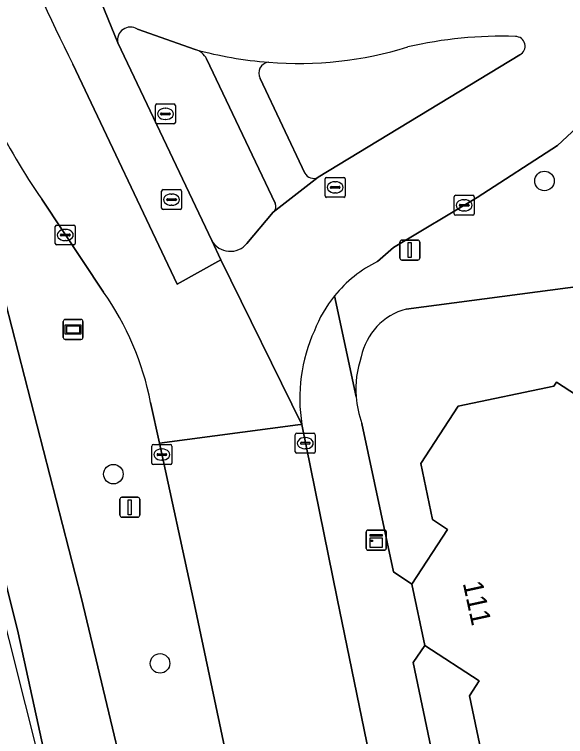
# Model space of a CAD drawing. Extents: x 163008 to 163854, y 382777 to 383982.
# Drawn here: x 163099.42 to 163127.03, y 383743.09 to 383779.26 of the extents above; entities that cross this region are included whole.
import ezdxf

# ---------------------------------------------------------------- set-up
doc = ezdxf.new("R2010")
doc.units = 0
for name, color, linetype in [('IMGEO_Berm_groen', 7, 'Continuous'), ('IMGEO_Boom', 7, 'Continuous'), ('IMGEO_Erf', 7, 'Continuous'), ('IMGEO_Kast', 7, 'Continuous'), ('IMGEO_Kolk', 7, 'Continuous'), ('IMGEO_Lichtmast', 7, 'Continuous'), ('IMGEO_Pand', 7, 'Continuous'), ('IMGEO_Pand_nummerreeks', 7, 'Continuous'), ('IMGEO_Rijbaan_lokaal_gesloten', 7, 'Continuous'), ('IMGEO_Rijbaan_lokaal_open', 7, 'Continuous'), ('IMGEO_Rijbaan_regionaal_gesloten', 7, 'Continuous'), ('IMGEO_Rioolput', 7, 'Continuous'), ('IMGEO_Verkeerseiland_gesloten', 7, 'Continuous'), ('IMGEO_Vlaggenmast', 7, 'Continuous'), ('IMGEO_Voetpad_open', 7, 'Continuous'), ('IMGEO_Wegwijzer', 7, 'Continuous')]:
    doc.layers.add(name, color=color, linetype=linetype)

msp = doc.modelspace()

# ---------------------------------------------------------------- linework, layer by layer
at = {"layer": 'IMGEO_Berm_groen'}
for points in [[(163098.359, 383774.107), (163096.65, 383773.589), (163098.97, 383764.833), (163102.774, 383750), (163106.226, 383735.552), (163107.239, 383731.196), (163113.88, 383701.029), (163117.203, 383685.871), (163120.407, 383670.897), (163120.81, 383669.01)], [(163103.876, 383765.356), (163100.783, 383770.001)], [(163108.367, 383750), (163106.678, 383757.79), (163106.236, 383759.828)], [(163122.288, 383683.477), (163121.802, 383685.8), (163119.492, 383697.375), (163118.685, 383701.193), (163117.706, 383705.821), (163108.367, 383750)]]:
    msp.add_lwpolyline(points, dxfattribs=at)
for centre, radius, start, end in [((163129.703, 383789.843), 35.072, 206.658, 214.4534), ((163092.346, 383757.166), 14.142, 10.8493, 35.3877)]:
    msp.add_arc(centre, radius, start, end, dxfattribs=at)
at = {"layer": 'IMGEO_Boom'}
for centre in [(163125.969, 383770.922), (163104.375, 383756.237), (163106.712, 383746.759)]:
    msp.add_circle(centre, 0.489, dxfattribs=at)
at = {"layer": 'IMGEO_Erf'}
for points in [[(163224.77, 383782.549), (163205.449, 383778.073), (163175.747, 383772.352), (163142.448, 383767.592), (163119.034, 383764.505)], [(163116.818, 383758.777), (163118.409, 383751.342), (163119.319, 383750.724), (163121.115, 383753.472), (163120.364, 383753.962), (163119.774, 383756.771), (163121.646, 383759.637), (163126.436, 383760.643), (163126.57, 383760.848), (163127.57, 383760.195)], [(163122.792, 383742.351), (163122.206, 383745.141), (163122.69, 383745.882), (163119.974, 383747.655), (163119.386, 383746.806), (163121.322, 383737.562)]]:
    msp.add_lwpolyline(points, dxfattribs=at)
for centre, radius, start, end in [((163119.859, 383761.485), 3.13, 105.2775, 168.5244), ((163121.542, 383760.477), 5.023, 161.054, 184.1446), ((163121.517, 383760.481), 4.998, 184.2134, 199.9351)]:
    msp.add_arc(centre, radius, start, end, dxfattribs=at)
at = {"layer": 'IMGEO_Kast'}
for p, q in [((163117.042, 383752.506), (163117.042, 383753.347)), ((163117.042, 383753.347), (163117.042, 383752.506)), ((163117.117, 383753.431), (163117.958, 383753.431)), ((163117.958, 383753.431), (163117.117, 383753.431)), ((163118.042, 383753.356), (163118.042, 383752.515)), ((163118.042, 383752.515), (163118.042, 383753.356)), ((163117.967, 383752.431), (163117.126, 383752.431)), ((163117.126, 383752.431), (163117.967, 383752.431))]:
    msp.add_line(p, q, dxfattribs=at)
for points in [[(163117.237, 383753.221), (163117.837, 383753.221), (163117.837, 383753.136), (163117.237, 383753.136), (163117.237, 383753.221)], [(163117.237, 383753.046), (163117.837, 383753.046), (163117.837, 383752.557), (163117.237, 383752.557), (163117.237, 383753.046)]]:
    msp.add_lwpolyline(points, dxfattribs=at)
msp.add_circle((163117.321, 383752.895), 0.0377, dxfattribs=at)
for centre, start, end in [((163117.12, 383753.353), 92.4484, 184.2845), ((163117.12, 383753.353), 92.4484, 184.2845), ((163117.964, 383753.353), 2.4484, 94.2845), ((163117.964, 383753.353), 2.4484, 94.2845), ((163117.12, 383752.509), 182.4484, 274.2845), ((163117.12, 383752.509), 182.4484, 274.2845), ((163117.964, 383752.509), 272.4484, 4.2845), ((163117.964, 383752.509), 272.4484, 4.2845)]:
    msp.add_arc(centre, 0.0779, start, end, dxfattribs=at)
at = {"layer": 'IMGEO_Kolk'}
for p, q in [((163121.447, 383769.275), (163121.447, 383770.127)), ((163121.522, 383770.201), (163122.374, 383770.201)), ((163121.935, 383769.981), (163121.96, 383769.981)), ((163122.448, 383770.127), (163122.448, 383769.275)), ((163121.706, 383769.695), (163121.706, 383769.707)), ((163122.144, 383769.658), (163121.746, 383769.658)), ((163121.749, 383769.744), (163122.147, 383769.744)), ((163122.19, 383769.707), (163122.19, 383769.695)), ((163121.958, 383769.421), (163121.933, 383769.421)), ((163122.374, 383769.201), (163121.522, 383769.201)), ((163101.463, 383767.787), (163101.463, 383768.639)), ((163101.538, 383768.713), (163102.39, 383768.713)), ((163102.464, 383768.639), (163102.464, 383767.787)), ((163101.722, 383768.207), (163101.722, 383768.219)), ((163101.765, 383768.256), (163102.163, 383768.256)), ((163101.951, 383768.493), (163101.976, 383768.493)), ((163102.206, 383768.219), (163102.206, 383768.207)), ((163102.16, 383768.17), (163101.762, 383768.17)), ((163101.974, 383767.933), (163101.949, 383767.933)), ((163102.39, 383767.713), (163101.538, 383767.713)), ((163113.487, 383757.361), (163113.487, 383758.213)), ((163113.562, 383758.287), (163114.414, 383758.287)), ((163113.975, 383758.067), (163114, 383758.067)), ((163114.488, 383758.213), (163114.488, 383757.361)), ((163106.375, 383757.718), (163107.227, 383757.718)), ((163113.746, 383757.781), (163113.746, 383757.793)), ((163114.184, 383757.744), (163113.786, 383757.744)), ((163113.789, 383757.83), (163114.187, 383757.83)), ((163114.23, 383757.793), (163114.23, 383757.781)), ((163106.3, 383756.792), (163106.3, 383757.644)), ((163106.788, 383757.498), (163106.813, 383757.498)), ((163107.301, 383757.644), (163107.301, 383756.792)), ((163113.998, 383757.507), (163113.973, 383757.507)), ((163106.559, 383757.212), (163106.559, 383757.224)), ((163106.997, 383757.175), (163106.599, 383757.175)), ((163106.602, 383757.261), (163107, 383757.261)), ((163107.043, 383757.224), (163107.043, 383757.212)), ((163114.414, 383757.287), (163113.562, 383757.287)), ((163107.227, 383756.718), (163106.375, 383756.718)), ((163106.811, 383756.938), (163106.786, 383756.938))]:
    msp.add_line(p, q, dxfattribs=at)
for points in [[(163121.447, 383769.275), (163121.447, 383770.127)], [(163121.522, 383770.201), (163122.374, 383770.201)], [(163122.448, 383770.127), (163122.448, 383769.275)], [(163122.374, 383769.201), (163121.522, 383769.201)], [(163101.463, 383767.787), (163101.463, 383768.639)], [(163101.538, 383768.713), (163102.39, 383768.713)], [(163102.464, 383768.639), (163102.464, 383767.787)], [(163102.39, 383767.713), (163101.538, 383767.713)], [(163113.487, 383757.361), (163113.487, 383758.213)], [(163113.562, 383758.287), (163114.414, 383758.287)], [(163114.488, 383758.213), (163114.488, 383757.361)], [(163106.375, 383757.718), (163107.227, 383757.718)], [(163106.3, 383756.792), (163106.3, 383757.644)], [(163107.301, 383757.644), (163107.301, 383756.792)], [(163114.414, 383757.287), (163113.562, 383757.287)], [(163107.227, 383756.718), (163106.375, 383756.718)]]:
    msp.add_lwpolyline(points, dxfattribs=at)
for centre, radius, start, end in [((163121.524, 383770.125), 0.0765, 91.552, 178.448), ((163121.524, 383770.125), 0.0765, 91.552, 178.448), ((163122.372, 383770.125), 0.0765, 1.552, 88.448), ((163122.372, 383770.125), 0.0765, 1.552, 88.448), ((163121.746, 383769.704), 0.0403, 85.8775, 175.7526), ((163121.743, 383769.694), 0.0366, 178.938, 274.7102), ((163122.147, 383769.701), 0.043, 264.8664, 352.4533), ((163122.151, 383769.706), 0.0386, 1.7309, 96.639), ((163121.524, 383769.277), 0.0765, 181.552, 268.448), ((163121.524, 383769.277), 0.0765, 181.552, 268.448), ((163122.372, 383769.277), 0.0765, 271.552, 358.448), ((163122.372, 383769.277), 0.0765, 271.552, 358.448), ((163101.54, 383768.637), 0.0765, 91.552, 178.448), ((163101.54, 383768.637), 0.0765, 91.552, 178.448), ((163102.388, 383768.637), 0.0765, 1.552, 88.448), ((163102.388, 383768.637), 0.0765, 1.552, 88.448), ((163101.762, 383768.216), 0.0403, 85.8775, 175.7526), ((163101.759, 383768.206), 0.0366, 178.938, 274.7102), ((163102.163, 383768.213), 0.043, 264.8664, 352.4533), ((163102.167, 383768.218), 0.0386, 1.7309, 96.639), ((163101.54, 383767.789), 0.0765, 181.552, 268.448), ((163101.54, 383767.789), 0.0765, 181.552, 268.448), ((163102.388, 383767.789), 0.0765, 271.552, 358.448), ((163102.388, 383767.789), 0.0765, 271.552, 358.448), ((163113.564, 383758.211), 0.0765, 91.552, 178.448), ((163113.564, 383758.211), 0.0765, 91.552, 178.448), ((163114.412, 383758.211), 0.0765, 1.552, 88.448), ((163114.412, 383758.211), 0.0765, 1.552, 88.448), ((163106.377, 383757.642), 0.0765, 91.552, 178.448), ((163106.377, 383757.642), 0.0765, 91.552, 178.448), ((163107.225, 383757.642), 0.0765, 1.552, 88.448), ((163107.225, 383757.642), 0.0765, 1.552, 88.448), ((163113.786, 383757.79), 0.0403, 85.8775, 175.7526), ((163113.783, 383757.78), 0.0366, 178.938, 274.7102), ((163114.187, 383757.787), 0.043, 264.8664, 352.4533), ((163114.191, 383757.792), 0.0386, 1.7309, 96.639), ((163113.564, 383757.363), 0.0765, 181.552, 268.448), ((163113.564, 383757.363), 0.0765, 181.552, 268.448), ((163114.412, 383757.363), 0.0765, 271.552, 358.448), ((163114.412, 383757.363), 0.0765, 271.552, 358.448), ((163106.599, 383757.221), 0.0403, 85.8775, 175.7526), ((163106.596, 383757.211), 0.0366, 178.938, 274.7102), ((163107, 383757.218), 0.043, 264.8664, 352.4533), ((163107.004, 383757.223), 0.0386, 1.7309, 96.639), ((163106.377, 383756.794), 0.0765, 181.552, 268.448), ((163106.377, 383756.794), 0.0765, 181.552, 268.448), ((163107.225, 383756.794), 0.0765, 271.552, 358.448), ((163107.225, 383756.794), 0.0765, 271.552, 358.448)]:
    msp.add_arc(centre, radius, start, end, dxfattribs=at)
for centre, major_axis, ratio, start_param, end_param in [((163121.934, 383769.701), (-0.387, 0.002), 0.722429, 4.712389, 7.853982), ((163121.959, 383769.701), (-0.39, 0.002), 0.717154, 1.570796, 4.712389), ((163101.95, 383768.213), (-0.387, 0.002), 0.722429, 4.712389, 7.853982), ((163101.975, 383768.213), (-0.39, 0.002), 0.717154, 1.570796, 4.712389), ((163113.974, 383757.787), (-0.387, 0.002), 0.722429, 4.712389, 7.853982), ((163113.999, 383757.787), (-0.39, 0.002), 0.717154, 1.570796, 4.712389), ((163106.787, 383757.218), (-0.387, 0.002), 0.722429, 4.712389, 7.853982), ((163106.812, 383757.218), (-0.39, 0.002), 0.717154, 1.570796, 4.712389)]:
    msp.add_ellipse(centre, major_axis=major_axis, ratio=ratio, start_param=start_param, end_param=end_param, dxfattribs=at)
at = {"layer": 'IMGEO_Lichtmast'}
for p, q in [((163118.728, 383767.058), (163118.728, 383767.858)), ((163118.728, 383767.858), (163118.728, 383767.058)), ((163118.828, 383767.958), (163119.618, 383767.958)), ((163119.618, 383767.958), (163118.828, 383767.958)), ((163119.718, 383767.858), (163119.718, 383767.058)), ((163119.718, 383767.058), (163119.718, 383767.858)), ((163119.618, 383766.958), (163118.828, 383766.958)), ((163118.828, 383766.958), (163119.618, 383766.958))]:
    msp.add_line(p, q, dxfattribs=at)
msp.add_lwpolyline([(163119.148, 383767.833), (163119.298, 383767.833), (163119.298, 383767.083), (163119.148, 383767.083), (163119.148, 383767.833)], dxfattribs=at)
for centre, start, end in [((163118.828, 383767.858), 90, 180), ((163118.828, 383767.858), 90, 180), ((163119.618, 383767.858), 0, 90), ((163119.618, 383767.858), 360, 90), ((163118.828, 383767.058), 180, 270), ((163118.828, 383767.058), 180, 270), ((163119.618, 383767.058), 270, 0), ((163119.618, 383767.058), 270, 0)]:
    msp.add_arc(centre, 0.1, start, end, dxfattribs=at)
at = {"layer": 'IMGEO_Pand'}
msp.add_lwpolyline([(163127.57, 383760.195), (163126.57, 383760.848), (163126.436, 383760.643), (163121.646, 383759.637), (163119.774, 383756.771), (163120.364, 383753.962), (163121.115, 383753.472), (163119.319, 383750.724), (163119.974, 383747.655), (163122.69, 383745.882), (163122.206, 383745.141), (163122.792, 383742.351)], dxfattribs=at)
at = {"layer": 'IMGEO_Rijbaan_lokaal_gesloten'}
for points in [[(163099.727, 383789.784), (163104.597, 383777.84)], [(163102.339, 383776.768), (163107.571, 383765.751), (163109.751, 383766.971), (163109.302, 383767.934), (163104.597, 383777.84), (163099.727, 383789.784)], [(163105.574, 383778.516), (163108.473, 383777.503)], [(163124.74, 383777.235), (163114.627, 383771.103), (163112.377, 383769.35), (163111.062, 383767.793)], [(163106.236, 383759.828), (163106.678, 383757.79), (163113.61, 383758.703), (163113.817, 383758.73), (163109.751, 383766.971), (163107.571, 383765.751), (163102.339, 383776.768)], [(163117.608, 383766.884), (163118.406, 383767.583), (163122.591, 383770.095), (163126.624, 383772.688), (163127.825, 383773.811)], [(163100.783, 383770.001), (163103.876, 383765.356)], [(163109.302, 383767.934), (163109.751, 383766.971), (163113.817, 383758.73)]]:
    msp.add_lwpolyline(points, dxfattribs=at)
for centre, radius, start, end in [((163193.972, 383822.714), 102.507, 197.84722, 206.62994), ((163193.972, 383822.714), 102.507, 197.84722, 206.62994), ((163105.218, 383777.986), 0.638, 56.1101, 193.2497), ((163123.827, 383757.157), 21.011, 88.1331, 102.9471), ((163124.508, 383777.667), 0.49, 298.2086, 89.6883), ((163113.635, 383795.304), 18.502, 265.4034, 287.2426), ((163113.717, 383796.72), 19.92, 254.7379, 265.495), ((163129.703, 383789.843), 35.072, 206.658, 214.4534), ((163110.23, 383768.463), 1.068, 209.6663, 321.1729), ((163120.424, 383761.138), 6.399, 116.1066, 140.9989), ((163092.346, 383757.166), 14.142, 10.8493, 35.3877), ((163120.4, 383761.145), 6.376, 140.9085, 159.1301), ((163121.856, 383760.043), 8.145, 155.5326, 189.2733)]:
    msp.add_arc(centre, radius, start, end, dxfattribs=at)
at = {"layer": 'IMGEO_Rijbaan_lokaal_open'}
msp.add_lwpolyline([(163117.706, 383705.821), (163124.465, 383707.29), (163121.673, 383720.42), (163117.309, 383741.642), (163115.59, 383750), (163113.817, 383758.73), (163113.61, 383758.703), (163106.678, 383757.79), (163108.367, 383750)], close=True, dxfattribs=at)
at = {"layer": 'IMGEO_Rijbaan_regionaal_gesloten'}
for points in [[(163088.772, 383789.05), (163093.737, 383771.763), (163099.604, 383748.287), (163105.471, 383721.431), (163116.136, 383673.057), (163122.891, 383644.423), (163124.134, 383638.055), (163128.13, 383635.558), (163127.351, 383638.961), (163122.939, 383657.907), (163120.81, 383669.01), (163120.407, 383670.897), (163117.203, 383685.871), (163113.88, 383701.029), (163107.239, 383731.196), (163106.226, 383735.552), (163102.774, 383750), (163098.97, 383764.833), (163096.65, 383773.589), (163094.19, 383782.316), (163090.567, 383794.791)], [(163088.772, 383789.05), (163091.847, 383776.849), (163103.179, 383731.879), (163107.17, 383712.939), (163122.773, 383638.9), (163124.134, 383638.055), (163122.891, 383644.423), (163116.136, 383673.057), (163105.471, 383721.431), (163099.604, 383748.287), (163093.737, 383771.763), (163088.772, 383789.05)]]:
    msp.add_lwpolyline(points, dxfattribs=at)
at = {"layer": 'IMGEO_Rioolput'}
for p, q in [((163106.479, 383773.852), (163106.479, 383774.704)), ((163106.554, 383774.778), (163107.406, 383774.778)), ((163107.48, 383774.704), (163107.48, 383773.852)), ((163106.781, 383774.321), (163107.179, 383774.321)), ((163106.967, 383774.558), (163106.992, 383774.558)), ((163106.738, 383774.272), (163106.738, 383774.284)), ((163107.176, 383774.235), (163106.778, 383774.235)), ((163106.99, 383773.998), (163106.965, 383773.998)), ((163107.222, 383774.284), (163107.222, 383774.272)), ((163107.406, 383773.778), (163106.554, 383773.778)), ((163115.058, 383771.1), (163115.91, 383771.1)), ((163114.983, 383770.174), (163114.983, 383771.026)), ((163115.471, 383770.88), (163115.496, 383770.88)), ((163115.984, 383771.026), (163115.984, 383770.174)), ((163106.787, 383769.558), (163106.787, 383770.41)), ((163106.862, 383770.484), (163107.714, 383770.484)), ((163107.788, 383770.41), (163107.788, 383769.558)), ((163115.242, 383770.594), (163115.242, 383770.606)), ((163115.68, 383770.557), (163115.282, 383770.557)), ((163115.285, 383770.643), (163115.683, 383770.643)), ((163115.726, 383770.606), (163115.726, 383770.594)), ((163107.046, 383769.978), (163107.046, 383769.99)), ((163107.089, 383770.027), (163107.487, 383770.027)), ((163107.275, 383770.264), (163107.3, 383770.264)), ((163107.53, 383769.99), (163107.53, 383769.978)), ((163115.91, 383770.1), (163115.058, 383770.1)), ((163115.494, 383770.32), (163115.469, 383770.32)), ((163107.484, 383769.941), (163107.086, 383769.941)), ((163107.298, 383769.704), (163107.273, 383769.704)), ((163107.714, 383769.484), (163106.862, 383769.484))]:
    msp.add_line(p, q, dxfattribs=at)
for points in [[(163106.479, 383773.852), (163106.479, 383774.704)], [(163106.554, 383774.778), (163107.406, 383774.778)], [(163107.48, 383774.704), (163107.48, 383773.852)], [(163107.406, 383773.778), (163106.554, 383773.778)], [(163115.058, 383771.1), (163115.91, 383771.1)], [(163114.983, 383770.174), (163114.983, 383771.026)], [(163115.984, 383771.026), (163115.984, 383770.174)], [(163106.787, 383769.558), (163106.787, 383770.41)], [(163106.862, 383770.484), (163107.714, 383770.484)], [(163107.788, 383770.41), (163107.788, 383769.558)], [(163115.91, 383770.1), (163115.058, 383770.1)], [(163107.714, 383769.484), (163106.862, 383769.484)]]:
    msp.add_lwpolyline(points, dxfattribs=at)
for centre, radius, start, end in [((163106.556, 383774.702), 0.0765, 91.552, 178.448), ((163106.556, 383774.702), 0.0765, 91.552, 178.448), ((163107.404, 383774.702), 0.0765, 1.552, 88.448), ((163107.404, 383774.702), 0.0765, 1.552, 88.448), ((163106.778, 383774.281), 0.0403, 85.8775, 175.7526), ((163107.183, 383774.283), 0.0386, 1.7309, 96.639), ((163106.775, 383774.271), 0.0366, 178.938, 274.7102), ((163107.179, 383774.278), 0.043, 264.8664, 352.4533), ((163106.556, 383773.854), 0.0765, 181.552, 268.448), ((163106.556, 383773.854), 0.0765, 181.552, 268.448), ((163107.404, 383773.854), 0.0765, 271.552, 358.448), ((163107.404, 383773.854), 0.0765, 271.552, 358.448), ((163115.06, 383771.024), 0.0765, 91.552, 178.448), ((163115.06, 383771.024), 0.0765, 91.552, 178.448), ((163115.908, 383771.024), 0.0765, 1.552, 88.448), ((163115.908, 383771.024), 0.0765, 1.552, 88.448), ((163106.864, 383770.408), 0.0765, 91.552, 178.448), ((163106.864, 383770.408), 0.0765, 91.552, 178.448), ((163107.712, 383770.408), 0.0765, 1.552, 88.448), ((163107.712, 383770.408), 0.0765, 1.552, 88.448), ((163115.282, 383770.603), 0.0403, 85.8775, 175.7526), ((163115.279, 383770.593), 0.0366, 178.938, 274.7102), ((163115.683, 383770.6), 0.043, 264.8664, 352.4533), ((163115.687, 383770.605), 0.0386, 1.7309, 96.639), ((163107.086, 383769.987), 0.0403, 85.8775, 175.7526), ((163107.491, 383769.989), 0.0386, 1.7309, 96.639), ((163115.06, 383770.176), 0.0765, 181.552, 268.448), ((163115.06, 383770.176), 0.0765, 181.552, 268.448), ((163115.908, 383770.176), 0.0765, 271.552, 358.448), ((163115.908, 383770.176), 0.0765, 271.552, 358.448), ((163107.083, 383769.977), 0.0366, 178.938, 274.7102), ((163107.487, 383769.984), 0.043, 264.8664, 352.4533), ((163106.864, 383769.56), 0.0765, 181.552, 268.448), ((163106.864, 383769.56), 0.0765, 181.552, 268.448), ((163107.712, 383769.56), 0.0765, 271.552, 358.448), ((163107.712, 383769.56), 0.0765, 271.552, 358.448)]:
    msp.add_arc(centre, radius, start, end, dxfattribs=at)
for centre, major_axis, ratio, start_param, end_param in [((163106.966, 383774.278), (-0.387, 0.002), 0.722429, 4.712389, 7.853982), ((163106.991, 383774.278), (-0.39, 0.002), 0.717154, 1.570796, 4.712389), ((163115.47, 383770.6), (-0.387, 0.002), 0.722429, 4.712389, 7.853982), ((163115.495, 383770.6), (-0.39, 0.002), 0.717154, 1.570796, 4.712389), ((163107.274, 383769.984), (-0.387, 0.002), 0.722429, 4.712389, 7.853982), ((163107.299, 383769.984), (-0.39, 0.002), 0.717154, 1.570796, 4.712389)]:
    msp.add_ellipse(centre, major_axis=major_axis, ratio=ratio, start_param=start_param, end_param=end_param, dxfattribs=at)
at = {"layer": 'IMGEO_Verkeerseiland_gesloten'}
for points in [[(163108.473, 383777.503), (163105.574, 383778.516)], [(163104.597, 383777.84), (163109.302, 383767.934)], [(163114.627, 383771.103), (163124.74, 383777.235)], [(163112.485, 383769.813), (163109.044, 383777.034)], [(163111.731, 383776.052), (163113.969, 383771.317)], [(163111.062, 383767.793), (163112.377, 383769.35)]]:
    msp.add_lwpolyline(points, dxfattribs=at)
for centre, radius, start, end in [((163105.218, 383777.986), 0.638, 56.1101, 193.2497), ((163123.827, 383757.157), 21.011, 88.1331, 102.9471), ((163124.508, 383777.667), 0.49, 298.2086, 89.6883), ((163113.635, 383795.304), 18.502, 265.4034, 287.2426), ((163108.229, 383776.624), 0.912, 26.7088, 74.4942), ((163112.191, 383776.327), 0.536, 94.1675, 210.9059), ((163114.403, 383771.533), 0.485, 206.4622, 297.5059), ((163112.131, 383769.651), 0.389, 309.1781, 24.5617), ((163110.23, 383768.463), 1.068, 209.6663, 321.1729)]:
    msp.add_arc(centre, radius, start, end, dxfattribs=at)
at = {"layer": 'IMGEO_Vlaggenmast'}
for p, q in [((163104.7, 383754.179), (163104.7, 383754.979)), ((163104.7, 383754.979), (163104.7, 383754.179)), ((163104.8, 383755.079), (163105.59, 383755.079)), ((163105.59, 383755.079), (163104.8, 383755.079)), ((163105.69, 383754.979), (163105.69, 383754.179)), ((163105.69, 383754.179), (163105.69, 383754.979)), ((163105.59, 383754.079), (163104.8, 383754.079)), ((163104.8, 383754.079), (163105.59, 383754.079))]:
    msp.add_line(p, q, dxfattribs=at)
msp.add_lwpolyline([(163105.12, 383754.954), (163105.27, 383754.954), (163105.27, 383754.204), (163105.12, 383754.204), (163105.12, 383754.954)], dxfattribs=at)
for centre, start, end in [((163104.8, 383754.979), 90, 180), ((163104.8, 383754.979), 90, 180), ((163105.59, 383754.979), 0, 90), ((163105.59, 383754.979), 360, 90), ((163104.8, 383754.179), 180, 270), ((163104.8, 383754.179), 180, 270), ((163105.59, 383754.179), 270, 0), ((163105.59, 383754.179), 270, 0)]:
    msp.add_arc(centre, 0.1, start, end, dxfattribs=at)
at = {"layer": 'IMGEO_Voetpad_open'}
for points in [[(163109.044, 383777.034), (163112.485, 383769.813)], [(163113.969, 383771.317), (163111.731, 383776.052)], [(163136.148, 383770.402), (163136.003, 383771.552), (163135.156, 383771.715), (163128.804, 383772.885), (163127.825, 383773.811), (163126.624, 383772.688), (163122.591, 383770.095), (163118.406, 383767.583), (163117.608, 383766.884)], [(163119.034, 383764.505), (163142.448, 383767.592), (163175.747, 383772.352)], [(163112.377, 383769.35), (163114.627, 383771.103)], [(163116.532, 383760.114), (163115.451, 383765.165)], [(163115.451, 383765.165), (163116.532, 383760.114)], [(163119.319, 383750.724), (163118.409, 383751.342), (163116.818, 383758.777)], [(163113.817, 383758.73), (163115.59, 383750), (163117.309, 383741.642)], [(163133.804, 383677.994), (163132.447, 383684.33), (163132.436, 383684.522), (163121.322, 383737.562), (163119.386, 383746.806), (163119.974, 383747.655), (163119.319, 383750.724)]]:
    msp.add_lwpolyline(points, dxfattribs=at)
for centre, radius, start, end in [((163113.717, 383796.72), 19.92, 254.7379, 265.495), ((163108.229, 383776.624), 0.912, 26.7088, 74.4942), ((163112.191, 383776.327), 0.536, 94.1675, 210.9059), ((163114.403, 383771.533), 0.485, 206.4622, 297.5059), ((163112.131, 383769.651), 0.389, 309.1781, 24.5617), ((163120.424, 383761.138), 6.399, 116.1066, 140.9989), ((163120.4, 383761.145), 6.376, 140.9085, 159.1301), ((163119.859, 383761.485), 3.13, 105.2775, 168.5244), ((163121.856, 383760.043), 8.145, 155.5326, 189.2733), ((163121.542, 383760.477), 5.023, 161.054, 184.1446), ((163121.517, 383760.481), 4.998, 184.2134, 199.9351)]:
    msp.add_arc(centre, radius, start, end, dxfattribs=at)
at = {"layer": 'IMGEO_Wegwijzer'}
for p, q in [((163101.86, 383763.083), (163101.86, 383763.883)), ((163101.86, 383763.883), (163101.86, 383763.083)), ((163101.96, 383763.983), (163102.75, 383763.983)), ((163102.75, 383763.983), (163101.96, 383763.983)), ((163102.85, 383763.883), (163102.85, 383763.083)), ((163102.85, 383763.083), (163102.85, 383763.883)), ((163102.75, 383762.983), (163101.96, 383762.983)), ((163101.96, 383762.983), (163102.75, 383762.983))]:
    msp.add_line(p, q, dxfattribs=at)
for points in [[(163101.961, 383763.715), (163102.749, 383763.715), (163102.749, 383763.251), (163101.961, 383763.251), (163101.961, 383763.715)], [(163102.026, 383763.65), (163102.026, 383763.316), (163102.684, 383763.316), (163102.684, 383763.65), (163102.026, 383763.65)]]:
    msp.add_lwpolyline(points, dxfattribs=at)
for centre, start, end in [((163101.96, 383763.883), 90, 180), ((163101.96, 383763.883), 90, 180), ((163102.75, 383763.883), 0, 90), ((163102.75, 383763.883), 360, 90), ((163101.96, 383763.083), 180, 270), ((163101.96, 383763.083), 180, 270), ((163102.75, 383763.083), 270, 0), ((163102.75, 383763.083), 270, 0)]:
    msp.add_arc(centre, 0.1, start, end, dxfattribs=at)

# ---------------------------------------------------------------- texts
at = {"layer": 'IMGEO_Pand_nummerreeks'}
msp.add_text('111', height=1, rotation=282.2648, dxfattribs=at).set_placement((163121.872, 383750.778))

doc.saveas('drawing.dxf')
